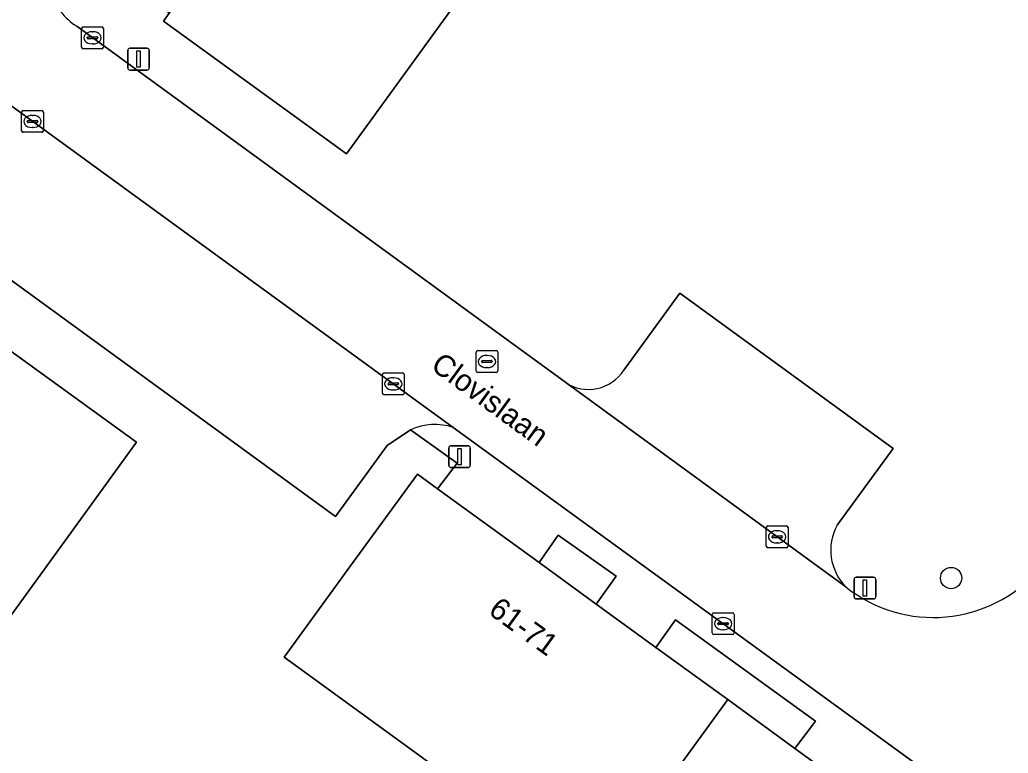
# Model space of a CAD drawing. Extents: x 159674 to 160531, y 382172 to 382904.
# Drawn here: x 160293.73 to 160339.08, y 382557.26 to 382590.93 of the extents above; entities that cross this region are included whole.
import ezdxf

# ---------------------------------------------------------------- set-up
doc = ezdxf.new("R2010")
doc.units = 0
for name, color, linetype in [('IMGEO_Boom', 7, 'Continuous'), ('IMGEO_Groenvoorziening', 7, 'Continuous'), ('IMGEO_Haag', 7, 'Continuous'), ('IMGEO_Kolk', 7, 'Continuous'), ('IMGEO_Lichtmast', 7, 'Continuous'), ('IMGEO_Openbare_ruimte_label', 7, 'Continuous'), ('IMGEO_Pand', 7, 'Continuous'), ('IMGEO_Pand_nummerreeks', 7, 'Continuous'), ('IMGEO_Parkeervlak_open', 7, 'Continuous'), ('IMGEO_Rijbaan_lokaal_open', 7, 'Continuous'), ('IMGEO_Rioolput', 7, 'Continuous'), ('IMGEO_Voetpad_open', 7, 'Continuous')]:
    doc.layers.add(name, color=color, linetype=linetype)

msp = doc.modelspace()

# ---------------------------------------------------------------- linework, layer by layer
at = {"layer": 'IMGEO_Boom'}
msp.add_circle((160336.46, 382565.304), 0.489, dxfattribs=at)
at = {"layer": 'IMGEO_Groenvoorziening'}
for points in [[(160339.718, 382627.522), (160329.387, 382613.273), (160319.055, 382599.025), (160308.724, 382584.776), (160300.328, 382590.864), (160300.591, 382591.227), (160296.561, 382594.149), (160295.125, 382592.171)], [(160296.348, 382590.626), (160318.778, 382574.273)], [(160340.442, 382549.369), (160334.331, 382540.968), (160330.288, 382543.909), (160320.097, 382551.321), (160305.863, 382561.673), (160309.033, 382566.031), (160311.974, 382570.074), (160312.894, 382569.405), (160313.791, 382570.579), (160311.658, 382572.109), (160310.584, 382571.385), (160308.218, 382568.127), (160290.343, 382581.143), (160288.198, 382582.705), (160286.206, 382579.962), (160290.265, 382577.019), (160290.699, 382577.618), (160299.084, 382571.539), (160288.827, 382557.394), (160278.496, 382543.145), (160268.164, 382528.897), (160257.833, 382514.648), (160249.448, 382520.727)], [(160321.442, 382574.841), (160324.016, 382578.372), (160333.793, 382571.243), (160331.23, 382567.728)]]:
    msp.add_lwpolyline(points, dxfattribs=at)
for points in [[(160317.558, 382566.013), (160320.177, 382564.108), (160321.094, 382565.384), (160318.431, 382567.266)], [(160322.918, 382562.114), (160326.208, 382559.722), (160329.295, 382557.477), (160330.237, 382558.731), (160323.808, 382563.387)]]:
    msp.add_lwpolyline(points, close=True, dxfattribs=at)
for centre, radius, start, end in [((160298.017, 382593.204), 3.071, 199.6505, 237.0788), ((160319.827, 382575.885), 1.923, 236.9416, 327.1304), ((160333.326, 382566.58), 2.39, 151.2887, 224.5853), ((160335.641, 382569.925), 6.432, 231.3507, 318.9111)]:
    msp.add_arc(centre, radius, start, end, dxfattribs=at)
at = {"layer": 'IMGEO_Haag'}
for points in [[(160317.558, 382566.013), (160320.177, 382564.108), (160321.094, 382565.384), (160318.431, 382567.266)], [(160322.918, 382562.114), (160326.208, 382559.722), (160329.295, 382557.477), (160330.237, 382558.731), (160323.808, 382563.387)]]:
    msp.add_lwpolyline(points, close=True, dxfattribs=at)
at = {"layer": 'IMGEO_Kolk'}
for p, q in [((160296.569, 382589.673), (160296.569, 382590.525)), ((160296.644, 382590.599), (160297.496, 382590.599)), ((160297.57, 382590.525), (160297.57, 382589.673)), ((160296.828, 382590.093), (160296.828, 382590.105)), ((160297.266, 382590.056), (160296.868, 382590.056)), ((160296.871, 382590.142), (160297.269, 382590.142)), ((160297.057, 382590.379), (160297.082, 382590.379)), ((160297.312, 382590.105), (160297.312, 382590.093)), ((160297.496, 382589.599), (160296.644, 382589.599)), ((160297.08, 382589.819), (160297.055, 382589.819)), ((160293.817, 382585.834), (160293.817, 382586.686)), ((160293.892, 382586.76), (160294.744, 382586.76)), ((160294.305, 382586.54), (160294.33, 382586.54)), ((160294.818, 382586.686), (160294.818, 382585.834)), ((160294.076, 382586.254), (160294.076, 382586.266)), ((160294.514, 382586.217), (160294.116, 382586.217)), ((160294.119, 382586.303), (160294.517, 382586.303)), ((160294.328, 382585.98), (160294.303, 382585.98)), ((160294.56, 382586.266), (160294.56, 382586.254)), ((160294.744, 382585.76), (160293.892, 382585.76)), ((160310.369, 382573.789), (160310.369, 382574.641)), ((160310.444, 382574.715), (160311.296, 382574.715)), ((160311.37, 382574.641), (160311.37, 382573.789)), ((160310.628, 382574.209), (160310.628, 382574.221)), ((160311.066, 382574.172), (160310.668, 382574.172)), ((160310.671, 382574.258), (160311.069, 382574.258)), ((160310.857, 382574.495), (160310.882, 382574.495)), ((160311.112, 382574.221), (160311.112, 382574.209)), ((160311.296, 382573.715), (160310.444, 382573.715)), ((160310.88, 382573.935), (160310.855, 382573.935)), ((160327.975, 382566.77), (160327.975, 382567.622)), ((160328.05, 382567.696), (160328.902, 382567.696)), ((160328.463, 382567.476), (160328.488, 382567.476)), ((160328.976, 382567.622), (160328.976, 382566.77)), ((160328.234, 382567.19), (160328.234, 382567.202)), ((160328.672, 382567.153), (160328.274, 382567.153)), ((160328.277, 382567.239), (160328.675, 382567.239)), ((160328.486, 382566.916), (160328.461, 382566.916)), ((160328.718, 382567.202), (160328.718, 382567.19)), ((160328.902, 382566.696), (160328.05, 382566.696)), ((160325.499, 382562.784), (160325.499, 382563.636)), ((160325.574, 382563.71), (160326.426, 382563.71)), ((160325.987, 382563.49), (160326.012, 382563.49)), ((160326.5, 382563.636), (160326.5, 382562.784)), ((160325.758, 382563.204), (160325.758, 382563.216)), ((160326.196, 382563.167), (160325.798, 382563.167)), ((160325.801, 382563.253), (160326.199, 382563.253)), ((160326.01, 382562.93), (160325.985, 382562.93)), ((160326.242, 382563.216), (160326.242, 382563.204)), ((160326.426, 382562.71), (160325.574, 382562.71))]:
    msp.add_line(p, q, dxfattribs=at)
for points in [[(160296.569, 382589.673), (160296.569, 382590.525)], [(160296.644, 382590.599), (160297.496, 382590.599)], [(160297.57, 382590.525), (160297.57, 382589.673)], [(160297.496, 382589.599), (160296.644, 382589.599)], [(160293.817, 382585.834), (160293.817, 382586.686)], [(160293.892, 382586.76), (160294.744, 382586.76)], [(160294.818, 382586.686), (160294.818, 382585.834)], [(160294.744, 382585.76), (160293.892, 382585.76)], [(160310.369, 382573.789), (160310.369, 382574.641)], [(160310.444, 382574.715), (160311.296, 382574.715)], [(160311.37, 382574.641), (160311.37, 382573.789)], [(160311.296, 382573.715), (160310.444, 382573.715)], [(160327.975, 382566.77), (160327.975, 382567.622)], [(160328.05, 382567.696), (160328.902, 382567.696)], [(160328.976, 382567.622), (160328.976, 382566.77)], [(160328.902, 382566.696), (160328.05, 382566.696)], [(160325.499, 382562.784), (160325.499, 382563.636)], [(160325.574, 382563.71), (160326.426, 382563.71)], [(160326.5, 382563.636), (160326.5, 382562.784)], [(160326.426, 382562.71), (160325.574, 382562.71)]]:
    msp.add_lwpolyline(points, dxfattribs=at)
for centre, radius, start, end in [((160296.646, 382590.523), 0.0765, 91.552, 178.448), ((160296.646, 382590.523), 0.0765, 91.552, 178.448), ((160297.494, 382590.523), 0.0765, 1.552, 88.448), ((160297.494, 382590.523), 0.0765, 1.552, 88.448), ((160296.868, 382590.102), 0.0403, 85.8775, 175.7526), ((160296.865, 382590.092), 0.0366, 178.938, 274.7102), ((160297.269, 382590.099), 0.043, 264.8664, 352.4533), ((160297.273, 382590.104), 0.0386, 1.7309, 96.639), ((160296.646, 382589.675), 0.0765, 181.552, 268.448), ((160296.646, 382589.675), 0.0765, 181.552, 268.448), ((160297.494, 382589.675), 0.0765, 271.552, 358.448), ((160297.494, 382589.675), 0.0765, 271.552, 358.448), ((160293.894, 382586.684), 0.0765, 91.552, 178.448), ((160293.894, 382586.684), 0.0765, 91.552, 178.448), ((160294.742, 382586.684), 0.0765, 1.552, 88.448), ((160294.742, 382586.684), 0.0765, 1.552, 88.448), ((160294.116, 382586.263), 0.0403, 85.8775, 175.7526), ((160294.113, 382586.253), 0.0366, 178.938, 274.7102), ((160294.517, 382586.26), 0.043, 264.8664, 352.4533), ((160294.521, 382586.265), 0.0386, 1.7309, 96.639), ((160293.894, 382585.836), 0.0765, 181.552, 268.448), ((160293.894, 382585.836), 0.0765, 181.552, 268.448), ((160294.742, 382585.836), 0.0765, 271.552, 358.448), ((160294.742, 382585.836), 0.0765, 271.552, 358.448), ((160310.446, 382574.639), 0.0765, 91.552, 178.448), ((160310.446, 382574.639), 0.0765, 91.552, 178.448), ((160311.294, 382574.639), 0.0765, 1.552, 88.448), ((160311.294, 382574.639), 0.0765, 1.552, 88.448), ((160310.668, 382574.218), 0.0403, 85.8775, 175.7526), ((160310.665, 382574.208), 0.0366, 178.938, 274.7102), ((160311.069, 382574.215), 0.043, 264.8664, 352.4533), ((160311.073, 382574.22), 0.0386, 1.7309, 96.639), ((160310.446, 382573.791), 0.0765, 181.552, 268.448), ((160310.446, 382573.791), 0.0765, 181.552, 268.448), ((160311.294, 382573.791), 0.0765, 271.552, 358.448), ((160311.294, 382573.791), 0.0765, 271.552, 358.448), ((160328.052, 382567.62), 0.0765, 91.552, 178.448), ((160328.052, 382567.62), 0.0765, 91.552, 178.448), ((160328.9, 382567.62), 0.0765, 1.552, 88.448), ((160328.9, 382567.62), 0.0765, 1.552, 88.448), ((160328.274, 382567.199), 0.0403, 85.8775, 175.7526), ((160328.271, 382567.189), 0.0366, 178.938, 274.7102), ((160328.675, 382567.196), 0.043, 264.8664, 352.4533), ((160328.679, 382567.201), 0.0386, 1.7309, 96.639), ((160328.052, 382566.772), 0.0765, 181.552, 268.448), ((160328.052, 382566.772), 0.0765, 181.552, 268.448), ((160328.9, 382566.772), 0.0765, 271.552, 358.448), ((160328.9, 382566.772), 0.0765, 271.552, 358.448), ((160325.576, 382563.634), 0.0765, 91.552, 178.448), ((160325.576, 382563.634), 0.0765, 91.552, 178.448), ((160326.424, 382563.634), 0.0765, 1.552, 88.448), ((160326.424, 382563.634), 0.0765, 1.552, 88.448), ((160325.798, 382563.213), 0.0403, 85.8775, 175.7526), ((160325.795, 382563.203), 0.0366, 178.938, 274.7102), ((160326.199, 382563.21), 0.043, 264.8664, 352.4533), ((160326.203, 382563.215), 0.0386, 1.7309, 96.639), ((160325.576, 382562.786), 0.0765, 181.552, 268.448), ((160325.576, 382562.786), 0.0765, 181.552, 268.448), ((160326.424, 382562.786), 0.0765, 271.552, 358.448), ((160326.424, 382562.786), 0.0765, 271.552, 358.448)]:
    msp.add_arc(centre, radius, start, end, dxfattribs=at)
for centre, major_axis, ratio, start_param, end_param in [((160297.056, 382590.099), (-0.387, 0.002), 0.722429, 4.712389, 7.853982), ((160297.081, 382590.099), (-0.39, 0.002), 0.717154, 1.570796, 4.712389), ((160294.304, 382586.26), (-0.387, 0.002), 0.722429, 4.712389, 7.853982), ((160294.329, 382586.26), (-0.39, 0.002), 0.717154, 1.570796, 4.712389), ((160310.856, 382574.215), (-0.387, 0.002), 0.722429, 4.712389, 7.853982), ((160310.881, 382574.215), (-0.39, 0.002), 0.717154, 1.570796, 4.712389), ((160328.462, 382567.196), (-0.387, 0.002), 0.722429, 4.712389, 7.853982), ((160328.487, 382567.196), (-0.39, 0.002), 0.717154, 1.570796, 4.712389), ((160325.986, 382563.21), (-0.387, 0.002), 0.722429, 4.712389, 7.853982), ((160326.011, 382563.21), (-0.39, 0.002), 0.717154, 1.570796, 4.712389)]:
    msp.add_ellipse(centre, major_axis=major_axis, ratio=ratio, start_param=start_param, end_param=end_param, dxfattribs=at)
at = {"layer": 'IMGEO_Lichtmast'}
for p, q in [((160298.784, 382589.619), (160299.574, 382589.619)), ((160299.574, 382589.619), (160298.784, 382589.619)), ((160298.684, 382588.719), (160298.684, 382589.519)), ((160298.684, 382589.519), (160298.684, 382588.719)), ((160299.674, 382589.519), (160299.674, 382588.719)), ((160299.674, 382588.719), (160299.674, 382589.519)), ((160299.574, 382588.619), (160298.784, 382588.619)), ((160298.784, 382588.619), (160299.574, 382588.619)), ((160313.41, 382570.474), (160313.41, 382571.274)), ((160313.41, 382571.274), (160313.41, 382570.474)), ((160313.51, 382571.374), (160314.3, 382571.374)), ((160314.3, 382571.374), (160313.51, 382571.374)), ((160314.4, 382571.274), (160314.4, 382570.474)), ((160314.4, 382570.474), (160314.4, 382571.274)), ((160314.3, 382570.374), (160313.51, 382570.374)), ((160313.51, 382570.374), (160314.3, 382570.374)), ((160332.009, 382564.442), (160332.009, 382565.242)), ((160332.009, 382565.242), (160332.009, 382564.442)), ((160332.109, 382565.342), (160332.899, 382565.342)), ((160332.899, 382565.342), (160332.109, 382565.342)), ((160332.999, 382565.242), (160332.999, 382564.442)), ((160332.999, 382564.442), (160332.999, 382565.242)), ((160332.899, 382564.342), (160332.109, 382564.342)), ((160332.109, 382564.342), (160332.899, 382564.342))]:
    msp.add_line(p, q, dxfattribs=at)
for points in [[(160299.104, 382589.494), (160299.254, 382589.494), (160299.254, 382588.744), (160299.104, 382588.744), (160299.104, 382589.494)], [(160313.83, 382571.249), (160313.98, 382571.249), (160313.98, 382570.499), (160313.83, 382570.499), (160313.83, 382571.249)], [(160332.429, 382565.217), (160332.579, 382565.217), (160332.579, 382564.467), (160332.429, 382564.467), (160332.429, 382565.217)]]:
    msp.add_lwpolyline(points, dxfattribs=at)
for centre, start, end in [((160298.784, 382589.519), 90, 180), ((160298.784, 382589.519), 90, 180), ((160299.574, 382589.519), 0, 90), ((160299.574, 382589.519), 360, 90), ((160298.784, 382588.719), 180, 270), ((160298.784, 382588.719), 180, 270), ((160299.574, 382588.719), 270, 0), ((160299.574, 382588.719), 270, 0), ((160313.51, 382571.274), 90, 180), ((160313.51, 382571.274), 90, 180), ((160314.3, 382571.274), 0, 90), ((160314.3, 382571.274), 360, 90), ((160313.51, 382570.474), 180, 270), ((160313.51, 382570.474), 180, 270), ((160314.3, 382570.474), 270, 0), ((160314.3, 382570.474), 270, 0), ((160332.109, 382565.242), 90, 180), ((160332.109, 382565.242), 90, 180), ((160332.899, 382565.242), 0, 90), ((160332.899, 382565.242), 360, 90), ((160332.109, 382564.442), 180, 270), ((160332.109, 382564.442), 180, 270), ((160332.899, 382564.442), 270, 0), ((160332.899, 382564.442), 270, 0)]:
    msp.add_arc(centre, 0.1, start, end, dxfattribs=at)
at = {"layer": 'IMGEO_Pand'}
for points in [[(160319.055, 382599.025), (160310.659, 382605.113), (160305.689, 382598.258), (160304.297, 382596.339), (160300.591, 382591.227), (160300.328, 382590.864), (160308.724, 382584.776)], [(160299.084, 382571.539), (160290.699, 382577.618), (160290.265, 382577.019), (160286.708, 382572.114), (160285.404, 382570.316), (160280.442, 382563.473), (160288.827, 382557.394)], [(160326.208, 382559.722), (160322.918, 382562.114), (160320.177, 382564.108), (160317.558, 382566.013), (160312.894, 382569.405), (160311.974, 382570.074), (160309.033, 382566.031), (160305.863, 382561.673), (160320.097, 382551.321)], [(160326.208, 382559.722), (160320.097, 382551.321), (160330.288, 382543.909), (160334.331, 382540.968), (160340.442, 382549.369), (160334.533, 382553.667), (160332.008, 382555.503), (160329.295, 382557.477)]]:
    msp.add_lwpolyline(points, close=True, dxfattribs=at)
at = {"layer": 'IMGEO_Parkeervlak_open'}
for points in [[(160313.617, 382572.218), (160293.086, 382587.159)], [(160293.272, 382585.165), (160290.343, 382581.143), (160308.218, 382568.127), (160310.584, 382571.385), (160311.658, 382572.109)], [(160331.23, 382567.728), (160333.793, 382571.243), (160324.016, 382578.372), (160321.442, 382574.841)], [(160318.778, 382574.273), (160331.624, 382564.902)]]:
    msp.add_lwpolyline(points, dxfattribs=at)
for centre, radius, start, end in [((160319.827, 382575.885), 1.923, 236.9416, 327.1304), ((160312.78, 382569.596), 2.752, 72.2994, 114.07), ((160333.326, 382566.58), 2.39, 151.2887, 224.5853)]:
    msp.add_arc(centre, radius, start, end, dxfattribs=at)
at = {"layer": 'IMGEO_Rijbaan_lokaal_open'}
for points in [[(160331.624, 382564.902), (160318.778, 382574.273), (160296.348, 382590.626)], [(160293.086, 382587.159), (160313.617, 382572.218), (160341.99, 382551.571), (160344.044, 382554.45), (160343.467, 382554.933)]]:
    msp.add_lwpolyline(points, dxfattribs=at)
for centre, radius, start, end in [((160298.017, 382593.204), 3.071, 199.6505, 237.0788), ((160335.641, 382569.925), 6.432, 231.3507, 318.9111)]:
    msp.add_arc(centre, radius, start, end, dxfattribs=at)
at = {"layer": 'IMGEO_Rioolput'}
for p, q in [((160314.664, 382574.814), (160314.664, 382575.666)), ((160314.739, 382575.74), (160315.591, 382575.74)), ((160315.152, 382575.52), (160315.177, 382575.52)), ((160315.665, 382575.666), (160315.665, 382574.814)), ((160314.923, 382575.234), (160314.923, 382575.246)), ((160315.361, 382575.197), (160314.963, 382575.197)), ((160314.966, 382575.283), (160315.364, 382575.283)), ((160315.407, 382575.246), (160315.407, 382575.234)), ((160315.591, 382574.74), (160314.739, 382574.74)), ((160315.175, 382574.96), (160315.15, 382574.96))]:
    msp.add_line(p, q, dxfattribs=at)
for points in [[(160314.664, 382574.814), (160314.664, 382575.666)], [(160314.739, 382575.74), (160315.591, 382575.74)], [(160315.665, 382575.666), (160315.665, 382574.814)], [(160315.591, 382574.74), (160314.739, 382574.74)]]:
    msp.add_lwpolyline(points, dxfattribs=at)
for centre, radius, start, end in [((160314.741, 382575.664), 0.0765, 91.552, 178.448), ((160314.741, 382575.664), 0.0765, 91.552, 178.448), ((160315.589, 382575.664), 0.0765, 1.552, 88.448), ((160315.589, 382575.664), 0.0765, 1.552, 88.448), ((160314.963, 382575.243), 0.0403, 85.8775, 175.7526), ((160314.96, 382575.233), 0.0366, 178.938, 274.7102), ((160315.364, 382575.24), 0.043, 264.8664, 352.4533), ((160315.368, 382575.245), 0.0386, 1.7309, 96.639), ((160314.741, 382574.816), 0.0765, 181.552, 268.448), ((160314.741, 382574.816), 0.0765, 181.552, 268.448), ((160315.589, 382574.816), 0.0765, 271.552, 358.448), ((160315.589, 382574.816), 0.0765, 271.552, 358.448)]:
    msp.add_arc(centre, radius, start, end, dxfattribs=at)
for centre, major_axis, ratio, start_param, end_param in [((160315.151, 382575.24), (-0.387, 0.002), 0.722429, 4.712389, 7.853982), ((160315.176, 382575.24), (-0.39, 0.002), 0.717154, 1.570796, 4.712389)]:
    msp.add_ellipse(centre, major_axis=major_axis, ratio=ratio, start_param=start_param, end_param=end_param, dxfattribs=at)
at = {"layer": 'IMGEO_Voetpad_open'}
msp.add_lwpolyline([(160311.658, 382572.109), (160313.791, 382570.579), (160312.894, 382569.405), (160317.558, 382566.013), (160318.431, 382567.266), (160321.094, 382565.384), (160320.177, 382564.108), (160322.918, 382562.114), (160323.808, 382563.387), (160330.237, 382558.731), (160329.295, 382557.477), (160332.008, 382555.503), (160332.951, 382556.772), (160335.437, 382554.991), (160334.533, 382553.667), (160340.442, 382549.369), (160344.923, 382546.056), (160346.474, 382548.259), (160341.99, 382551.571), (160313.617, 382572.218)], dxfattribs=at)
msp.add_arc((160312.78, 382569.596), 2.752, 72.2994, 114.07, dxfattribs=at)

# ---------------------------------------------------------------- texts
at = {"layer": 'IMGEO_Openbare_ruimte_label'}
msp.add_text('Clovislaan', height=1, rotation=323.9094, dxfattribs=at).set_placement((160312.529, 382574.925))
at = {"layer": 'IMGEO_Pand_nummerreeks'}
msp.add_text('61-71', height=1, rotation=323.9718, dxfattribs=at).set_placement((160315.178, 382563.688))

doc.saveas('drawing.dxf')
